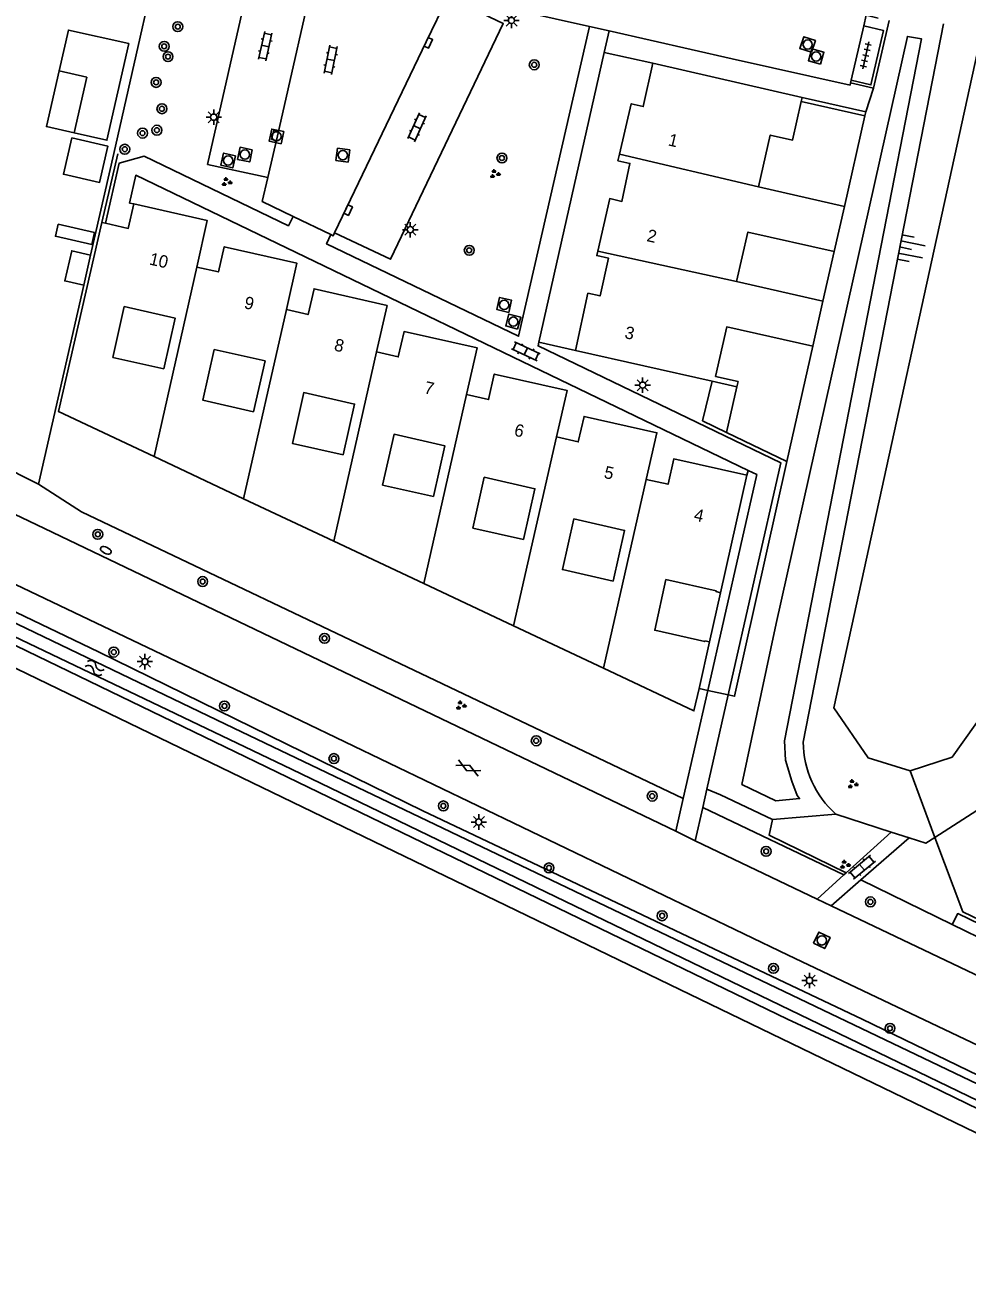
# Model space of a CAD drawing. Extents: x 128999 to 131010, y 395498 to 399007.
# Drawn here: x 129039.5 to 129115.6, y 398480.2 to 398580.3 of the extents above; entities that cross this region are included whole.
import ezdxf

# ---------------------------------------------------------------- set-up
doc = ezdxf.new("R2010")
doc.units = 0
for name, color, linetype in [('gg-afsc-erfafscheiding', 7, 'Continuous'), ('gg-afsc-hekwerk', 7, 'Continuous'), ('gg-afsc-muur', 7, 'Continuous'), ('gg-anno-huisnummerreeks BGT', 7, 'Continuous'), ('gg-bbg-bijgebouw', 7, 'Continuous'), ('gg-bbg-gedigitaliseerde bebouwing', 7, 'Continuous'), ('gg-bbg-gedigitaliseerde bijgebouw', 7, 'Continuous'), ('gg-bbg-hoofdgebouw', 7, 'Continuous'), ('gg-bbg-luifel en loopbrug', 7, 'Continuous'), ('gg-bbg-tussenscheiding', 7, 'Continuous'), ('gg-knt-bovenkant onderkant talud', 7, 'Continuous'), ('gg-knt-verharding', 7, 'Continuous'), ('gg-kntw-beschoeiing', 7, 'Continuous'), ('gg-kntw-bovenkant insteek waterloop', 7, 'Continuous'), ('gg-kntw-waterlijn', 7, 'Continuous'), ('gt-grn-groengrens', 7, 'Continuous'), ('gt-grn-vlakafsluiter', 7, 'Continuous'), ('gt-symb-boom', 7, 'Continuous'), ('gt-symb-brandkraan', 7, 'Continuous'), ('gt-symb-gesloten verharding', 7, 'Continuous'), ('gt-symb-groenvak', 7, 'Continuous'), ('gt-symb-klinker verharding', 7, 'Continuous'), ('gt-symb-kolk', 7, 'Continuous'), ('gt-symb-lichtmast', 7, 'Continuous'), ('gt-symb-rioolschacht', 7, 'Continuous'), ('gt-symb-talud symbool', 7, 'Continuous'), ('gt-symb-tegel verharding', 7, 'Continuous'), ('gt-symb-watersymbool', 7, 'Continuous')]:
    doc.layers.add(name, color=color, linetype=linetype)

# ---------------------------------------------------------------- blocks, each defined once
blk = doc.blocks.new('gt0-TALUD_1')
at = {"layer": 'gt-symb-talud symbool'}
for p, q in [((-1, -1), (-1, 0)), ((-0.5, -2), (-0.5, 0)), ((0, -1), (0, 0)), ((0.5, -2), (0.5, 0)), ((1, -1), (1, 0))]:
    blk.add_line(p, q, dxfattribs=at)
blk = doc.blocks.new('gt0-RS')
at = {"layer": 'gt-symb-rioolschacht'}
blk.add_lwpolyline([(-0.5, -0.5), (0.5, -0.5), (0.5, 0.5), (-0.5, 0.5)], close=True, dxfattribs=at)
blk.add_circle((0, 0), 0.375, dxfattribs=at)
blk = doc.blocks.new('gt0-GRVAK')
at = {"layer": 'gt-symb-groenvak'}
for p, q in [((-0.11, 0.19), (-0.23, 0.24)), ((-0.18, 0.15), (0.09, 0.15)), ((-0.09, 0.21), (-0.16, 0.32)), ((-0.05, 0.21), (-0.05, 0.39)), ((0, 0.21), (0.06, 0.32)), ((0.01, 0.19), (0.13, 0.24)), ((0.26, -0.05), (0.2, 0.06)), ((0.31, -0.05), (0.31, 0.13)), ((0.35, -0.05), (0.41, 0.06)), ((-0.24, -0.23), (-0.36, -0.18)), ((-0.32, -0.26), (-0.05, -0.26)), ((-0.23, -0.21), (-0.29, -0.1)), ((-0.18, -0.2), (-0.18, -0.02)), ((-0.14, -0.21), (-0.07, -0.1)), ((-0.12, -0.23), (0, -0.18)), ((0.24, -0.07), (0.12, -0.02)), ((0.17, -0.11), (0.44, -0.11)), ((0.37, -0.07), (0.49, -0.02))]:
    blk.add_line(p, q, dxfattribs=at)
blk = doc.blocks.new('gt0-KL1')
at = {"layer": 'gt-symb-klinker verharding'}
for p, q in [((-1.15, 0.3), (1.15, 0.3)), ((-1, -0.3), (-1, 0.3)), ((-0.5, 0.3), (-0.5, 0.45)), ((0, -0.3), (0, 0.3)), ((0.5, 0.3), (0.5, 0.45)), ((1, -0.3), (1, 0.3)), ((-1.15, -0.3), (1.15, -0.3)), ((-0.5, -0.45), (-0.5, -0.3)), ((0.5, -0.45), (0.5, -0.3))]:
    blk.add_line(p, q, dxfattribs=at)
blk = doc.blocks.new('gt0-BOOM')
at = {"layer": 'gt-symb-boom'}
for radius in [0.4, 0.2]:
    blk.add_circle((0, 0), radius, dxfattribs=at)
blk = doc.blocks.new('gt0-LMAST')
at = {"layer": 'gt-symb-lichtmast'}
for p, q in [((-0.18, 0.17), (-0.45, 0.44)), ((-0.01, 0.25), (-0.01, 0.62)), ((0.17, 0.17), (0.44, 0.44)), ((-0.26, 0), (-0.63, 0)), ((-0.18, -0.18), (-0.45, -0.45)), ((-0.01, -0.25), (-0.01, -0.63)), ((0.44, -0.45), (0.17, -0.18)), ((0.24, 0), (0.62, 0))]:
    blk.add_line(p, q, dxfattribs=at)
blk.add_circle((-0.01, 0), 0.25, dxfattribs=at)
blk = doc.blocks.new('gt0-BR')
at = {"layer": 'gt-symb-brandkraan'}
for centre, radius, start, end in [((-0.24, 0), 0.206, 107.5669, 252.4331), ((0.6, -2.66), 3, 106.892, 107.5669), ((0, -0.69), 0.938, 73.108, 106.892), ((-0.6, -2.66), 3, 72.4331, 73.108), ((0.24, 0), 0.206, 287.567, 72.4331), ((0.6, 2.66), 3, 252.4331, 253.108), ((0, 0.69), 0.938, 253.108, 286.8921), ((-0.6, 2.66), 3, 286.8921, 287.567)]:
    blk.add_arc(centre, radius, start, end, dxfattribs=at)
blk = doc.blocks.new('gt0-GESVH1')
at = {"layer": 'gt-symb-gesloten verharding'}
for p, q in [((-0.99, -0.26), (0.01, 0.24)), ((0.01, -0.26), (-0.99, 0.24)), ((0.01, 0.24), (1.01, -0.26)), ((1.01, 0.24), (0.01, -0.26))]:
    blk.add_line(p, q, dxfattribs=at)
blk = doc.blocks.new('gt0-WA')
at = {"layer": 'gt-symb-watersymbool'}
for centre, start, end in [((-0.32, 0.02), 28.0725, 151.9275), ((0.43, 0.42), 208.0725, 331.9275), ((-0.32, -0.43), 28.0725, 151.9275), ((0.43, -0.03), 208.0725, 331.9275)]:
    blk.add_arc(centre, 0.425, start, end, dxfattribs=at)
blk = doc.blocks.new('gt0-TEG1')
at = {"layer": 'gt-symb-tegel verharding'}
for p, q in [((-1.12, 0), (1.12, 0)), ((-0.9, -0.25), (-0.9, 0.25)), ((-0.45, -0.25), (-0.45, 0.25)), ((0, -0.25), (0, 0.25)), ((0.45, -0.25), (0.45, 0.25)), ((0.9, -0.25), (0.9, 0.25))]:
    blk.add_line(p, q, dxfattribs=at)
blk = doc.blocks.new('gt0-KOLK')
at = {"layer": 'gt-symb-kolk'}
blk.add_lwpolyline([(0, 0), (0.38, 0), (0.38, 0.4), (-0.38, 0.4), (-0.38, 0), (0, 0)], dxfattribs=at)

msp = doc.modelspace()

# ---------------------------------------------------------------- linework, layer by layer
at = {"layer": 'gg-afsc-erfafscheiding'}
for p, q in [((129015.32, 398555.84), (129040.58, 398543.2)), ((129112.98, 398514.67), (129110.97, 398520.03))]:
    msp.add_line(p, q, dxfattribs=at)
msp.add_lwpolyline([(129121.34, 398505.72), (129115.23, 398508.65), (129112.98, 398514.67)], dxfattribs=at)
at = {"layer": 'gg-afsc-hekwerk'}
for p, q in [((129044.79, 398561.69), (129046.66, 398569.9)), ((129046.98, 398569.88), (129045.7, 398564.32)), ((129040.58, 398543.2), (129044.24, 398559.26)), ((129101.03, 398545.01), (129103.11, 398554.33)), ((129096.16, 398547.37), (129101.03, 398545.01)), ((129093.93, 398526.7), (129094.64, 398526.54)), ((129094.64, 398526.54), (129096.29, 398526.17))]:
    msp.add_line(p, q, dxfattribs=at)
for points in [[(129046.66, 398569.9), (129051.43, 398590.98), (129051.62, 398591.92)], [(129096.29, 398526.17), (129096.8, 398526.06), (129101.03, 398545.01)]]:
    msp.add_lwpolyline(points, dxfattribs=at)
at = {"layer": 'gg-afsc-muur'}
for p, q in [((129109.29, 398580.63), (129108.01, 398575.16)), ((129106.17, 398575.6), (129106.22, 398575.82)), ((129108.01, 398575.16), (129106.17, 398575.6)), ((129107.41, 398573.27), (129102.26, 398574.43)), ((129102.19, 398574.09), (129107.33, 398572.95)), ((129107.33, 398572.95), (129107.41, 398573.27)), ((129095.67, 398534.43), (129094.78, 398530.46))]:
    msp.add_line(p, q, dxfattribs=at)
for points in [[(129108.41, 398580.83), (129107.44, 398581.06), (129107.23, 398580.22)], [(129107.23, 398580.22), (129108.82, 398579.84), (129107.81, 398575.43), (129106.22, 398575.82)]]:
    msp.add_lwpolyline(points, dxfattribs=at)
at = {"layer": 'gg-bbg-bijgebouw'}
msp.add_lwpolyline([(129094.98, 398551.5), (129094.22, 398548.31), (129096.16, 398547.37)], dxfattribs=at)
at = {"layer": 'gg-bbg-gedigitaliseerde bebouwing'}
for points in [[(129050.69, 398552.51), (129046.59, 398553.43), (129047.51, 398557.53), (129051.61, 398556.61), (129050.69, 398552.51)], [(129057.95, 398549.04), (129053.86, 398549.97), (129054.78, 398554.06), (129058.88, 398553.14), (129057.95, 398549.04)], [(129065.18, 398545.57), (129061.09, 398546.49), (129062.01, 398550.59), (129066.11, 398549.66), (129065.18, 398545.57)], [(129072.47, 398542.19), (129068.37, 398543.12), (129069.3, 398547.22), (129073.39, 398546.29), (129072.47, 398542.19)], [(129079.75, 398538.73), (129075.66, 398539.65), (129076.58, 398543.75), (129080.68, 398542.82), (129079.75, 398538.73)], [(129087, 398535.36), (129082.9, 398536.29), (129083.83, 398540.38), (129087.92, 398539.46), (129087, 398535.36)]]:
    msp.add_lwpolyline(points, dxfattribs=at)
at = {"layer": 'gg-bbg-gedigitaliseerde bijgebouw'}
msp.add_line((129096.99, 398551.05), (129096.16, 398547.37), dxfattribs=at)
for points in [[(129043.46, 398571.56), (129046.1, 398570.96), (129047.87, 398578.77), (129042.99, 398579.87), (129042.24, 398576.56)], [(129042.24, 398576.56), (129044.48, 398576.05), (129043.46, 398571.56)]]:
    msp.add_lwpolyline(points, dxfattribs=at)
at = {"layer": 'gg-bbg-hoofdgebouw'}
for p, q in [((129102.26, 398574.43), (129090.2, 398577.18)), ((129102.19, 398574.09), (129102.26, 398574.43)), ((129098.73, 398567.21), (129105.67, 398565.62)), ((129105.67, 398565.62), (129104.85, 398561.99)), ((129045.99, 398564.26), (129045.7, 398564.32)), ((129103.94, 398557.97), (129096.96, 398559.55)), ((129103.11, 398554.33), (129103.94, 398557.97)), ((129083.94, 398553.99), (129094.98, 398551.5)), ((129057.13, 398542.02), (129049.91, 398545.43)), ((129095.67, 398534.43), (129097.8, 398543.91)), ((129064.42, 398538.59), (129057.13, 398542.02)), ((129071.69, 398535.17), (129064.42, 398538.59)), ((129078.95, 398531.74), (129071.69, 398535.17)), ((129086.21, 398528.33), (129078.95, 398531.74)), ((129093.93, 398526.7), (129094.78, 398530.46))]:
    msp.add_line(p, q, dxfattribs=at)
for points in [[(129090.2, 398577.18), (129089.43, 398573.69), (129088.46, 398573.91), (129087.5, 398569.83)], [(129098.73, 398567.21), (129099.68, 398571.39), (129101.48, 398570.98), (129102.19, 398574.09)], [(129085.76, 398562.02), (129086.72, 398566.25), (129087.7, 398566.03), (129088.35, 398569.1), (129087.38, 398569.31), (129087.5, 398569.83)], [(129048.28, 398565.82), (129047.83, 398563.84), (129045.99, 398564.26)], [(129053.36, 398560.73), (129054.2, 398564.49), (129048.28, 398565.82)], [(129045.7, 398564.32), (129042.2, 398549.06), (129049.91, 398545.43)], [(129104.85, 398561.99), (129097.88, 398563.55), (129096.96, 398559.55)], [(129060.6, 398557.29), (129061.45, 398561.04), (129055.58, 398562.37), (129055.11, 398560.34), (129053.36, 398560.73)], [(129083.94, 398553.99), (129084.96, 398558.61), (129085.94, 398558.39), (129086.63, 398561.44), (129085.67, 398561.65), (129085.76, 398562.02)], [(129060.6, 398557.29), (129062.36, 398556.89), (129062.84, 398558.97), (129068.74, 398557.62), (129067.89, 398553.87)], [(129067.89, 398553.87), (129069.64, 398553.47), (129070.11, 398555.52), (129076.01, 398554.19), (129075.16, 398550.43)], [(129096.99, 398551.05), (129097.08, 398551.48), (129095.27, 398551.89), (129096.17, 398555.89), (129103.11, 398554.33)], [(129075.16, 398550.43), (129076.93, 398550.03), (129077.39, 398552.08), (129083.27, 398550.77), (129082.43, 398547.01)], [(129082.43, 398547.01), (129084.18, 398546.61), (129084.64, 398548.67), (129090.53, 398547.34), (129089.67, 398543.58)], [(129097.8, 398543.91), (129091.89, 398545.23), (129091.43, 398543.19), (129089.67, 398543.58)], [(129095.67, 398534.43), (129095.3, 398534.52), (129095.31, 398534.58), (129091.25, 398535.49), (129090.35, 398531.39), (129094.39, 398530.48), (129094.41, 398530.54), (129094.78, 398530.46)], [(129086.21, 398528.33), (129093.52, 398524.88), (129093.93, 398526.7)]]:
    msp.add_lwpolyline(points, dxfattribs=at)
at = {"layer": 'gg-bbg-luifel en loopbrug'}
msp.add_line((129044.24, 398559.26), (129044.79, 398561.69), dxfattribs=at)
for points in [[(129042.24, 398576.56), (129041.22, 398572.07), (129043.46, 398571.56)], [(129043.26, 398571.15), (129042.59, 398568.22), (129045.52, 398567.56), (129046.18, 398570.48), (129043.26, 398571.15)], [(129044.88, 398562.54), (129045.1, 398563.51), (129042.18, 398564.18), (129041.95, 398563.21), (129044.88, 398562.54)], [(129044.79, 398561.69), (129043.26, 398562.04), (129042.7, 398559.61), (129044.24, 398559.26)]]:
    msp.add_lwpolyline(points, dxfattribs=at)
at = {"layer": 'gg-bbg-tussenscheiding'}
for p, q in [((129087.5, 398569.83), (129098.73, 398567.21)), ((129085.76, 398562.02), (129096.96, 398559.55)), ((129053.36, 398560.73), (129049.91, 398545.43)), ((129060.6, 398557.29), (129057.13, 398542.02)), ((129067.89, 398553.87), (129064.42, 398538.59)), ((129094.98, 398551.5), (129096.99, 398551.05)), ((129075.16, 398550.43), (129071.69, 398535.17)), ((129082.43, 398547.01), (129078.95, 398531.74)), ((129089.67, 398543.58), (129086.21, 398528.33))]:
    msp.add_line(p, q, dxfattribs=at)
at = {"layer": 'gg-knt-bovenkant onderkant talud'}
for p, q in [((129113.67, 398580.36), (129102.34, 398522.36)), ((129112.98, 398514.67), (129118.28, 398518.07)), ((129104.98, 398516.55), (129109.46, 398515.1)), ((129109.46, 398515.1), (129110.91, 398514.62))]:
    msp.add_line(p, q, dxfattribs=at)
msp.add_lwpolyline([(129110.91, 398514.62), (129112.24, 398514.19), (129112.98, 398514.67)], dxfattribs=at)
msp.add_arc((129110.15, 398522.4), 7.81, 180.3195, 228.5446, dxfattribs=at)
at = {"layer": 'gg-knt-verharding'}
for p, q in [((129085.08, 398580.16), (129086.68, 398579.81)), ((129086.68, 398579.81), (129086.28, 398578.06)), ((129106.22, 398575.82), (129107.23, 398580.22)), ((129086.28, 398578.06), (129080.99, 398554.65)), ((129061.16, 398564.81), (129064.19, 398563.35)), ((129092.66, 398517.82), (129094.64, 398526.54)), ((129096.29, 398526.17), (129094.57, 398518.57)), ((129094.57, 398518.57), (129094.23, 398517.07)), ((129092.06, 398515.16), (129092.66, 398517.82)), ((129094.23, 398517.07), (129093.63, 398514.4)), ((129092.06, 398515.16), (129093.63, 398514.4)), ((129093.63, 398514.4), (129103.46, 398509.69)), ((129109.46, 398515.1), (129105.82, 398511.81)), ((129107, 398511.23), (129110.91, 398514.62)), ((129105.63, 398511.64), (129103.46, 398509.69)), ((129104.6, 398509.15), (129107, 398511.23)), ((129105.82, 398511.81), (129105.63, 398511.64)), ((129103.46, 398509.69), (129104.6, 398509.15)), ((129104.6, 398509.15), (129121.33, 398501.17))]:
    msp.add_line(p, q, dxfattribs=at)
for points in [[(129064.1, 398589.99), (129059.25, 398591.08), (129054.24, 398569.01), (129059.09, 398567.95)], [(129059.09, 398567.95), (129059.88, 398571.31), (129063.2, 398585.95), (129064.1, 398589.99)], [(129073.65, 398582.54), (129071.89, 398578.92), (129064.5, 398563.5)], [(129073.65, 398582.54), (129078.12, 398580.39), (129069.02, 398561.36), (129064.5, 398563.5)], [(129085.08, 398580.16), (129073.75, 398582.72), (129073.65, 398582.54)], [(129064.19, 398563.35), (129063.85, 398562.59), (129079.36, 398555.14), (129085.08, 398580.16)], [(129086.68, 398579.81), (129096.6, 398577.55), (129106.13, 398575.42), (129106.17, 398575.6)], [(129045.99, 398564.26), (129047.09, 398569.11), (129049.11, 398569.67), (129060.77, 398564.06), (129061.16, 398564.81)], [(129097.89, 398544.31), (129048.44, 398568.14), (129047.93, 398565.89), (129048.28, 398565.82)], [(129061.16, 398564.81), (129058.65, 398566.03), (129059.09, 398567.95)], [(129064.19, 398563.35), (129064.38, 398563.25), (129064.5, 398563.5)], [(129004.38, 398557.15), (129041.06, 398539.6), (129092.06, 398515.16)], [(129096.29, 398526.17), (129100.53, 398544.92), (129080.93, 398554.36), (129080.99, 398554.65)], [(129011.54, 398548.14), (129035.77, 398536.5), (129061.73, 398524.1), (129101.13, 398505.15), (129131.87, 398490.53), (129139.08, 398487.05)], [(129094.64, 398526.54), (129098.59, 398543.97), (129097.89, 398544.31)]]:
    msp.add_lwpolyline(points, dxfattribs=at)
at = {"layer": 'gg-kntw-beschoeiing'}
for points in [[(129110.97, 398520.03), (129114.37, 398521.15), (129117.24, 398525.15), (129132.27, 398592.89), (129130.92, 398597.51)], [(129116.8, 398579.83), (129104.82, 398525.14), (129107.58, 398521.08), (129110.97, 398520.03)]]:
    msp.add_lwpolyline(points, dxfattribs=at)
at = {"layer": 'gg-kntw-bovenkant insteek waterloop'}
for points in [[(129137.08, 398485.49), (129107.11, 398500), (129071.62, 398516.81), (129045.43, 398529.65), (129013.52, 398544.93), (129012.24, 398545.27), (129011.56, 398545.66), (129010.65, 398545.83), (129009.69, 398545.85), (129009.16, 398545.75), (129008.62, 398545.44), (129007.97, 398544.7), (129007.2, 398543.51)], [(129009.5, 398542.46), (129009.76, 398543.66), (129010.09, 398543.81), (129029.51, 398534.6), (129101.08, 398500), (129111.51, 398495.15), (129126.52, 398487.85), (129134.73, 398483.92), (129135.32, 398483.56), (129137.08, 398485.49)]]:
    msp.add_lwpolyline(points, dxfattribs=at)
at = {"layer": 'gg-kntw-waterlijn'}
msp.add_lwpolyline([(129007.84, 398543.22), (129008.46, 398544.45), (129010.19, 398545.39), (129012.99, 398544.33), (129056.35, 398523.48), (129135.85, 398485.45), (129134.97, 398484.46), (129105.22, 398498.84), (129061.01, 398520.19), (129029.13, 398535.42), (129010.62, 398544.14), (129009.88, 398544.25), (129009.35, 398543.96), (129008.95, 398542.71)], dxfattribs=at)
at = {"layer": 'gt-grn-groengrens'}
for p, q in [((129108.01, 398575.16), (129107.41, 398573.27)), ((129140.86, 398478.94), (129009.5, 398542.46)), ((129105.63, 398511.64), (129094.23, 398517.07)), ((129099.86, 398516.1), (129104.98, 398516.55)), ((129114.38, 398507.64), (129107, 398511.23))]:
    msp.add_line(p, q, dxfattribs=at)
for points in [[(129097.39, 398518.94), (129100.14, 398517.63), (129102.05, 398517.8), (129101.85, 398518.05), (129101.43, 398519.22), (129100.92, 398520.9), (129100.83, 398522.46), (129111.91, 398579.15), (129110.76, 398579.35), (129100.15, 398531.94), (129097.39, 398518.94)], [(129092.66, 398517.82), (129044.05, 398540.96), (129040.58, 398543.2)], [(129099.86, 398516.1), (129095.67, 398518.1), (129094.57, 398518.57)], [(129105.82, 398511.81), (129099.58, 398514.85), (129099.86, 398516.1)], [(129121.2, 398505.42), (129114.83, 398508.52), (129114.38, 398507.64)], [(129114.38, 398507.64), (129120.77, 398504.52), (129121.2, 398505.42)]]:
    msp.add_lwpolyline(points, dxfattribs=at)
at = {"layer": 'gt-grn-vlakafsluiter'}
for p, q in [((129090.2, 398577.18), (129086.28, 398578.06)), ((129105.67, 398565.62), (129107.33, 398572.95)), ((129104.85, 398561.99), (129103.94, 398557.97)), ((129083.94, 398553.99), (129080.99, 398554.65)), ((129097.8, 398543.91), (129097.89, 398544.31))]:
    msp.add_line(p, q, dxfattribs=at)

# ---------------------------------------------------------------- block references
at = {"layer": 'gt-symb-boom'}
for p in [(129051.83, 398580.14), (129050.73, 398578.55), (129051.04, 398577.72), (129080.62, 398577.06), (129050.08, 398575.64), (129050.55, 398573.51), (129048.98, 398571.54), (129050.14, 398571.78), (129047.55, 398570.24), (129078.01, 398569.53), (129075.37, 398562.08), (129045.37, 398539.14), (129053.84, 398535.33), (129063.68, 398530.74), (129046.66, 398529.63), (129055.6, 398525.28), (129080.78, 398522.47), (129064.44, 398521.03), (129090.15, 398518), (129073.28, 398517.21), (129099.35, 398513.54), (129081.81, 398512.2), (129107.77, 398509.46), (129090.95, 398508.34), (129099.94, 398504.09), (129109.35, 398499.25)]:
    msp.add_blockref('gt0-BOOM', p, dxfattribs=at)
at = {"layer": 'gt-symb-brandkraan', "rotation": -25.539732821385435}
msp.add_blockref('gt0-BR', (129046.02, 398537.85), dxfattribs=at)
at = {"layer": 'gt-symb-gesloten verharding', "rotation": -25.539732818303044}
msp.add_blockref('gt0-GESVH1', (129075.29, 398520.29), dxfattribs=at)
at = {"layer": 'gt-symb-groenvak'}
for p, rotation in [((129077.42, 398568.24), 1.5466102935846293), ((129055.76, 398567.59), -1.2603038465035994)]:
    msp.add_blockref('gt0-GRVAK', p, dxfattribs=dict(at, rotation=rotation))
for p in [(129074.68, 398525.32), (129106.33, 398518.97), (129105.7, 398512.46)]:
    msp.add_blockref('gt0-GRVAK', p, dxfattribs=at)
at = {"layer": 'gt-symb-klinker verharding'}
for p, rotation in [((129058.89, 398578.57), 77.22875743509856), ((129064.18, 398577.46), 78.40926316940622), ((129071.15, 398572.02), 65.28090615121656), ((129079.94, 398553.92), -25.027278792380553), ((129107.09, 398512.26), 39.48286402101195)]:
    msp.add_blockref('gt0-KL1', p, dxfattribs=dict(at, rotation=rotation))
at = {"layer": 'gt-symb-kolk'}
for p, rotation in [((129071.89, 398578.92), -115.59142414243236), ((129059.88, 398571.31), 76.82507339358), ((129065.41, 398565.41), -115.6430708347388)]:
    msp.add_blockref('gt0-KOLK', p, dxfattribs=dict(at, rotation=rotation))
at = {"layer": 'gt-symb-lichtmast'}
for p in [(129078.79, 398580.64), (129054.74, 398572.83), (129070.62, 398563.74), (129089.38, 398551.19), (129049.18, 398528.86), (129076.15, 398515.91), (129102.86, 398503.11)]:
    msp.add_blockref('gt0-LMAST', p, dxfattribs=at)
at = {"layer": 'gt-symb-rioolschacht'}
for p, rotation in [((129102.7, 398578.7), 71.76430853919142), ((129103.39, 398577.73), 73.73979529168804), ((129059.8, 398571.28), 78.04935273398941), ((129057.25, 398569.81), 168.11724114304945), ((129065.16, 398569.76), 81.9509382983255), ((129055.9, 398569.33), 166.40843956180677), ((129078.19, 398557.67), 76.64465903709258), ((129078.93, 398556.32), 74.6996755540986), ((129103.85, 398506.35), -25.539732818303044)]:
    msp.add_blockref('gt0-RS', p, dxfattribs=dict(at, rotation=rotation))
at = {"layer": 'gt-symb-talud symbool', "xscale": 1.0001999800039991, "yscale": 1.0001999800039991, "rotation": 78.46537934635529}
msp.add_blockref('gt0-TALUD_1', (129110.12, 398562.35), dxfattribs=at)
at = {"layer": 'gt-symb-tegel verharding', "rotation": -102.827123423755}
msp.add_blockref('gt0-TEG1', (129107.4, 398577.82), dxfattribs=at)
at = {"layer": 'gt-symb-watersymbool', "rotation": -25.77110594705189}
msp.add_blockref('gt0-WA', (129045.07, 398528.38), dxfattribs=at)

# ---------------------------------------------------------------- texts
at = {"layer": 'gg-anno-huisnummerreeks BGT'}
for s, rotation, p in [('1', 346.9, (129091.38, 398570.56)), ('2', 347.2, (129089.65, 398562.83)), ('10', 347.3, (129049.47, 398560.94)), ('9', 347.2, (129057.13, 398557.41)), ('3', 347.5, (129087.86, 398555)), ('8', 347.2, (129064.4, 398554)), ('7', 347.3, (129071.67, 398550.55)), ('6', 347.4, (129078.94, 398547.12)), ('5', 347.2, (129086.19, 398543.71)), ('4', 347.4, (129093.46, 398540.27))]:
    msp.add_text(s, height=1, rotation=rotation, dxfattribs=at).set_placement(p)

doc.saveas('drawing.dxf')
